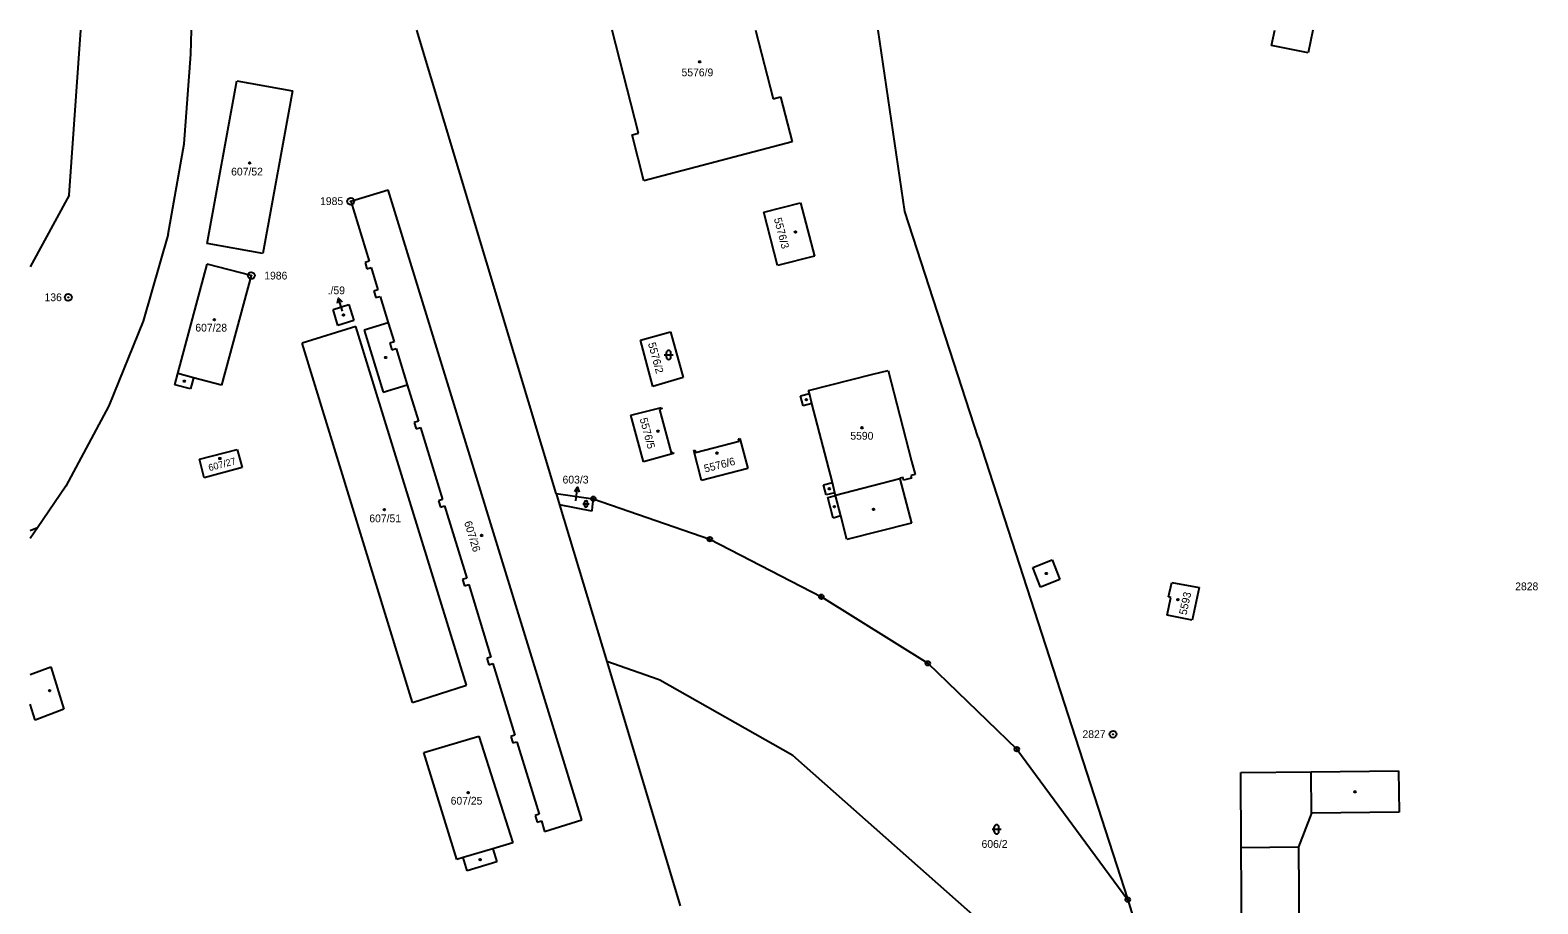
# Model space of a CAD drawing. Extents: x -822293 to -820259, y -1071573 to -1068794.
# Drawn here: x -820924.7 to -820594.4, y -1068985.1 to -1068793.8 of the extents above; entities that cross this region are included whole.
import ezdxf

# ---------------------------------------------------------------- set-up
doc = ezdxf.new("R2010")
doc.units = 0
for name, color, linetype in [('Vrstva 1', 7, 'Continuous'), ('Vrstva 16', 7, 'Continuous'), ('Vrstva 17', 7, 'Continuous'), ('Vrstva 18', 7, 'Continuous'), ('Vrstva 19', 7, 'Continuous'), ('Vrstva 24', 7, 'Continuous'), ('Vrstva 25', 7, 'Continuous'), ('Vrstva 29', 7, 'Continuous'), ('Vrstva 4', 7, 'Continuous')]:
    doc.layers.add(name, color=color, linetype=linetype)

msp = doc.modelspace()

# ---------------------------------------------------------------- linework, layer by layer
at = {"layer": 'Vrstva 1'}
for p, q in [((-820916.19, -1068829.9), (-820913.61, -1068793.77)), ((-820889.51, -1068799.05), (-820889.36, -1068793.77)), ((-820809.49, -1068895.25), (-820840.03, -1068793.77)), ((-820791.43, -1068816.31), (-820797.24, -1068793.77)), ((-820765.82, -1068793.77), (-820761.98, -1068808.8)), ((-820733.1, -1068833.5), (-820738.95, -1068793.77)), ((-820890.98, -1068818.65), (-820889.51, -1068799.05)), ((-820885.94, -1068840.47), (-820879.46, -1068804.84)), ((-820879.46, -1068804.84), (-820867.26, -1068807.07)), ((-820867.26, -1068807.07), (-820873.74, -1068842.69)), ((-820761.98, -1068808.8), (-820760.33, -1068808.38)), ((-820760.33, -1068808.38), (-820757.79, -1068818.23)), ((-820792.88, -1068816.68), (-820791.43, -1068816.31)), ((-820790.33, -1068826.74), (-820792.88, -1068816.68)), ((-820894.47, -1068838.42), (-820890.98, -1068818.65)), ((-820757.79, -1068818.23), (-820790.33, -1068826.74)), ((-820916.19, -1068829.9), (-820924.73, -1068845.63)), ((-820854.5, -1068831.25), (-820846.32, -1068828.72)), ((-820803.85, -1068966.7), (-820846.32, -1068828.72)), ((-820854.5, -1068831.25), (-820850.47, -1068844.36)), ((-820764.01, -1068833.65), (-820755.99, -1068831.57)), ((-820755.99, -1068831.57), (-820752.91, -1068843.29)), ((-820760.98, -1068845.31), (-820764.01, -1068833.65)), ((-820717.06, -1068883.02), (-820733.1, -1068833.5)), ((-820894.47, -1068838.42), (-820899.95, -1068857.48)), ((-820873.74, -1068842.69), (-820885.94, -1068840.47)), ((-820752.91, -1068843.29), (-820760.98, -1068845.31)), ((-820892.35, -1068868.99), (-820885.98, -1068845.02)), ((-820876.28, -1068847.52), (-820885.98, -1068845.02)), ((-820850.47, -1068844.36), (-820851.37, -1068844.64)), ((-820851.37, -1068844.64), (-820850.94, -1068846.05)), ((-820850.94, -1068846.05), (-820850.03, -1068845.77)), ((-820850.03, -1068845.77), (-820848.53, -1068850.64)), ((-820876.28, -1068847.52), (-820882.8, -1068871.52)), ((-820848.53, -1068850.64), (-820849.44, -1068850.92)), ((-820849.44, -1068850.92), (-820849, -1068852.35)), ((-820849, -1068852.35), (-820848.09, -1068852.07)), ((-820848.09, -1068852.07), (-820846.31, -1068857.87)), ((-820858.38, -1068854.95), (-820854.9, -1068853.87)), ((-820857.3, -1068858.43), (-820858.38, -1068854.95)), ((-820854.9, -1068853.87), (-820853.81, -1068857.35)), ((-820899.95, -1068857.48), (-820907.52, -1068876.02)), ((-820853.4, -1068858.69), (-820865.13, -1068862.33)), ((-820853.81, -1068857.35), (-820857.3, -1068858.43)), ((-820829.15, -1068937.23), (-820853.4, -1068858.69)), ((-820846.31, -1068857.87), (-820851.56, -1068859.49)), ((-820851.56, -1068859.49), (-820847.39, -1068873.06)), ((-820791.05, -1068861.7), (-820784.44, -1068859.82)), ((-820784.44, -1068859.82), (-820781.65, -1068869.87)), ((-820840.95, -1068941.03), (-820865.13, -1068862.33)), ((-820788.29, -1068871.81), (-820791.05, -1068861.7)), ((-820893, -1068871.42), (-820892.35, -1068868.99)), ((-820754.19, -1068872.72), (-820740.12, -1068869.13)), ((-820740.12, -1068869.13), (-820736.79, -1068868.28)), ((-820736.79, -1068868.28), (-820731.64, -1068888.19)), ((-820889.59, -1068872.33), (-820893, -1068871.42)), ((-820888.94, -1068869.89), (-820889.59, -1068872.33)), ((-820882.8, -1068871.52), (-820888.94, -1068869.89)), ((-820847.39, -1068873.06), (-820842.14, -1068871.44)), ((-820842.14, -1068871.44), (-820839.69, -1068879.39)), ((-820781.65, -1068869.87), (-820788.29, -1068871.81)), ((-820754.03, -1068873.34), (-820754.19, -1068872.72)), ((-820907.52, -1068876.02), (-820916.92, -1068893.63)), ((-820755.96, -1068873.84), (-820754.03, -1068873.34)), ((-820755.39, -1068876.06), (-820755.96, -1068873.84)), ((-820753.46, -1068875.56), (-820755.39, -1068876.06)), ((-820749, -1068892.87), (-820753.46, -1068875.56)), ((-820839.69, -1068879.39), (-820840.59, -1068879.67)), ((-820840.59, -1068879.67), (-820840.15, -1068881.1)), ((-820793.13, -1068878.11), (-820786.45, -1068876.45)), ((-820790.39, -1068888.29), (-820793.13, -1068878.11)), ((-820786.38, -1068876.74), (-820786.86, -1068876.87)), ((-820786.86, -1068876.87), (-820784.33, -1068886.35)), ((-820786.45, -1068876.45), (-820786.38, -1068876.74)), ((-820840.15, -1068881.1), (-820839.24, -1068880.82)), ((-820839.24, -1068880.82), (-820834.39, -1068896.59)), ((-820887.65, -1068887.76), (-820879.39, -1068885.59)), ((-820879.39, -1068885.59), (-820878.28, -1068889.59)), ((-820784.33, -1068886.35), (-820783.85, -1068886.23)), ((-820783.85, -1068886.23), (-820783.77, -1068886.51)), ((-820779.31, -1068885.81), (-820779.09, -1068885.76)), ((-820777.68, -1068892.43), (-820779.31, -1068885.81)), ((-820779.09, -1068885.76), (-820778.95, -1068886.24)), ((-820778.95, -1068886.24), (-820769.4, -1068883.78)), ((-820769.52, -1068883.29), (-820769.23, -1068883.22)), ((-820769.4, -1068883.78), (-820769.52, -1068883.29)), ((-820769.23, -1068883.22), (-820767.53, -1068889.81)), ((-820717.06, -1068883.02), (-820684.29, -1068984.22)), ((-820886.59, -1068891.81), (-820887.65, -1068887.76)), ((-820878.28, -1068889.59), (-820886.59, -1068891.81)), ((-820783.77, -1068886.51), (-820790.39, -1068888.29)), ((-820731.64, -1068888.19), (-820730.89, -1068891.11)), ((-820767.53, -1068889.81), (-820777.68, -1068892.43)), ((-820750.94, -1068893.37), (-820749, -1068892.87)), ((-820733.52, -1068891.74), (-820734.21, -1068891.9)), ((-820734.21, -1068891.9), (-820734.18, -1068892.05)), ((-820734.18, -1068892.05), (-820731.66, -1068901.74)), ((-820733.42, -1068892.31), (-820733.52, -1068891.74)), ((-820731.64, -1068891.89), (-820733.42, -1068892.31)), ((-820730.89, -1068891.11), (-820731.77, -1068891.33)), ((-820731.77, -1068891.33), (-820731.64, -1068891.89)), ((-820916.92, -1068893.63), (-820923.11, -1068902.75)), ((-820809.49, -1068895.25), (-820808.75, -1068897.72)), ((-820809.49, -1068895.25), (-820806.94, -1068895.61)), ((-820806.94, -1068895.61), (-820805, -1068895.88)), ((-820805, -1068895.88), (-820802.42, -1068896.25)), ((-820750.37, -1068895.58), (-820750.94, -1068893.37)), ((-820748.43, -1068895.08), (-820750.37, -1068895.58)), ((-820749.99, -1068896.11), (-820748.28, -1068895.67)), ((-820748.84, -1068900.65), (-820749.99, -1068896.11)), ((-820748.28, -1068895.67), (-820748.43, -1068895.08)), ((-820834.39, -1068896.59), (-820835.3, -1068896.87)), ((-820835.3, -1068896.87), (-820834.87, -1068898.26)), ((-820834.87, -1068898.26), (-820833.96, -1068897.98)), ((-820833.96, -1068897.98), (-820829.1, -1068913.79)), ((-820808.75, -1068897.72), (-820798.43, -1068932.02)), ((-820801.71, -1068899.11), (-820808.75, -1068897.72)), ((-820802.42, -1068896.25), (-820801.36, -1068896.4)), ((-820801.58, -1068898.1), (-820801.71, -1068899.11)), ((-820801.36, -1068896.4), (-820801.58, -1068898.1)), ((-820801.36, -1068896.4), (-820775.84, -1068905.25)), ((-820923.11, -1068902.75), (-820924.73, -1068903.46)), ((-820923.11, -1068902.75), (-820924.73, -1068905.14)), ((-820747.13, -1068900.17), (-820748.84, -1068900.65)), ((-820745.81, -1068905.35), (-820747.13, -1068900.17)), ((-820731.66, -1068901.74), (-820745.81, -1068905.35)), ((-820775.84, -1068905.25), (-820751.4, -1068917.86)), ((-820829.1, -1068913.79), (-820830.01, -1068914.07)), ((-820830.01, -1068914.07), (-820829.57, -1068915.48)), ((-820829.57, -1068915.48), (-820828.66, -1068915.2)), ((-820828.66, -1068915.2), (-820823.78, -1068931.07)), ((-820675.35, -1068917.89), (-820674.64, -1068914.71)), ((-820674.64, -1068914.71), (-820668.66, -1068915.85)), ((-820668.66, -1068915.85), (-820670.21, -1068923.03)), ((-820751.4, -1068917.86), (-820728.07, -1068932.44)), ((-820675.64, -1068921.9), (-820674.87, -1068918.04)), ((-820674.87, -1068918.04), (-820675.35, -1068917.89)), ((-820670.21, -1068923.03), (-820675.64, -1068921.9)), ((-820823.78, -1068931.07), (-820824.69, -1068931.35)), ((-820824.69, -1068931.35), (-820824.25, -1068932.78)), ((-820824.25, -1068932.78), (-820823.34, -1068932.5)), ((-820823.34, -1068932.5), (-820818.52, -1068948.18)), ((-820798.43, -1068932.02), (-820782.32, -1068985.53)), ((-820787.18, -1068936), (-820798.43, -1068932.02)), ((-820728.07, -1068932.44), (-820708.59, -1068951.24)), ((-820924.73, -1068934.92), (-820920.19, -1068933.22)), ((-820920.19, -1068933.22), (-820917.34, -1068942.49)), ((-820840.95, -1068941.03), (-820829.15, -1068937.23)), ((-820786.77, -1068936.14), (-820787.18, -1068936)), ((-820757.63, -1068952.63), (-820786.77, -1068936.14)), ((-820923.61, -1068944.86), (-820924.73, -1068941.38)), ((-820917.34, -1068942.49), (-820923.61, -1068944.86)), ((-820838.51, -1068952.01), (-820826.43, -1068948.42)), ((-820826.43, -1068948.42), (-820819.01, -1068971.77)), ((-820818.52, -1068948.18), (-820819.43, -1068948.46)), ((-820819.43, -1068948.46), (-820818.98, -1068949.89)), ((-820831.23, -1068975.41), (-820838.51, -1068952.01)), ((-820818.98, -1068949.89), (-820818.08, -1068949.61)), ((-820818.08, -1068949.61), (-820813.19, -1068965.48)), ((-820708.59, -1068951.24), (-820684.29, -1068984.22)), ((-820706.44, -1068997.94), (-820757.63, -1068952.63)), ((-820659.54, -1068956.35), (-820644.14, -1068956.18)), ((-820659.43, -1068972.75), (-820659.54, -1068956.35)), ((-820644.14, -1068956.18), (-820624.95, -1068955.98)), ((-820624.95, -1068955.98), (-820624.86, -1068965.03)), ((-820813.19, -1068965.48), (-820814.1, -1068965.76)), ((-820644.05, -1068965.23), (-820646.9, -1068972.63)), ((-820624.86, -1068965.03), (-820644.05, -1068965.23)), ((-820814.1, -1068965.76), (-820813.65, -1068967.24)), ((-820813.65, -1068967.24), (-820812.74, -1068966.96)), ((-820812.74, -1068966.96), (-820812.03, -1068969.25)), ((-820812.03, -1068969.25), (-820803.85, -1068966.7)), ((-820819.01, -1068971.77), (-820823.35, -1068973.07)), ((-820829.85, -1068974.99), (-820831.23, -1068975.41)), ((-820828.99, -1068977.89), (-820829.85, -1068974.99)), ((-820823.35, -1068973.07), (-820822.49, -1068975.96)), ((-820659.13, -1069015.39), (-820659.43, -1068972.75)), ((-820646.9, -1068972.63), (-820646.47, -1069015.32)), ((-820822.49, -1068975.96), (-820828.99, -1068977.89)), ((-820684.29, -1068984.22), (-820664.27, -1069048.44))]:
    msp.add_line(p, q, dxfattribs=at)
at = {"layer": 'Vrstva 16'}
for p, q in [((-820856.3, -1068855.32), (-820857.189, -1068852.455)), ((-820805.22, -1068896.87), (-820804.801, -1068893.899))]:
    msp.add_line(p, q, dxfattribs=at)
for points in [[(-820857.37, -1068853.558), (-820857.189, -1068852.455), (-820856.415, -1068853.262)], [(-820805.436, -1068894.82), (-820804.801, -1068893.899), (-820804.445, -1068894.959)]]:
    msp.add_lwpolyline(points, dxfattribs=at)
at = {"layer": 'Vrstva 24'}
for centre, radius in [((-820854.5, -1068831.25), 0.75), ((-820854.5, -1068831.25), 0.0327), ((-820876.28, -1068847.52), 0.75), ((-820876.28, -1068847.52), 0.0327), ((-820916.37, -1068852.28), 0.75), ((-820916.37, -1068852.28), 0.0327), ((-820801.36, -1068896.4), 0.5), ((-820801.36, -1068896.4), 0.0327), ((-820775.84, -1068905.25), 0.5), ((-820775.84, -1068905.25), 0.0327), ((-820751.4, -1068917.86), 0.5), ((-820751.4, -1068917.86), 0.0327), ((-820728.07, -1068932.44), 0.5), ((-820728.07, -1068932.44), 0.0327), ((-820687.5, -1068947.98), 0.75), ((-820687.5, -1068947.98), 0.0327), ((-820708.59, -1068951.24), 0.5), ((-820708.59, -1068951.24), 0.0327), ((-820684.29, -1068984.22), 0.5), ((-820684.29, -1068984.22), 0.0327)]:
    msp.add_circle(centre, radius, dxfattribs=at)
at = {"layer": 'Vrstva 25'}
for p, q in [((-820785.86, -1068864.9), (-820783.86, -1068864.9)), ((-820785.36, -1068865.4), (-820785.36, -1068864.4)), ((-820784.36, -1068865.4), (-820784.36, -1068864.4)), ((-820803.65, -1068897.53), (-820802.25, -1068897.53)), ((-820803.3, -1068897.88), (-820803.3, -1068897.18)), ((-820802.6, -1068897.88), (-820802.6, -1068897.18)), ((-820714.02, -1068968.8), (-820712.02, -1068968.8)), ((-820713.52, -1068969.3), (-820713.52, -1068968.3)), ((-820712.52, -1068969.3), (-820712.52, -1068968.3))]:
    msp.add_line(p, q, dxfattribs=at)
for centre in [(-820778.08, -1068800.71), (-820876.66, -1068822.85), (-820757.08, -1068837.98), (-820856.1, -1068856.15), (-820884.38, -1068857.17), (-820846.85, -1068865.46), (-820890.97, -1068870.65), (-820754.71, -1068874.7), (-820787.18, -1068881.6), (-820742.52, -1068880.86), (-820774.28, -1068886.41), (-820883.17, -1068887.58), (-820749.68, -1068894.22), (-820847.14, -1068898.81), (-820748.56, -1068898.14), (-820739.97, -1068898.7), (-820825.83, -1068904.44), (-820673.3, -1068918.52), (-820920.45, -1068938.44), (-820828.78, -1068960.79), (-820634.5, -1068960.6), (-820826.16, -1068975.47)]:
    msp.add_circle(centre, 0.175, dxfattribs=at)
for centre, radius, start, end in [((-820784.86, -1068864.4), 0.5, 0, 180), ((-820784.86, -1068865.4), 0.5, 180, 0), ((-820802.95, -1068897.18), 0.35, 0, 180), ((-820802.95, -1068897.88), 0.35, 180, 0), ((-820713.02, -1068968.3), 0.5, 0, 180), ((-820713.02, -1068969.3), 0.5, 180, 0)]:
    msp.add_arc(centre, radius, start, end, dxfattribs=at)
at = {"layer": 'Vrstva 29'}
msp.add_circle((-820702.13, -1068912.77), 0.175, dxfattribs=at)
at = {"layer": 'Vrstva 4'}
for p, q in [((-820652.77, -1068797.1), (-820652.09, -1068793.77)), ((-820643.71, -1068793.77), (-820644.73, -1068798.74)), ((-820644.73, -1068798.74), (-820652.77, -1068797.1)), ((-820846.31, -1068857.87), (-820845.02, -1068862.06)), ((-820845.02, -1068862.06), (-820845.93, -1068862.34)), ((-820845.93, -1068862.34), (-820845.48, -1068863.78)), ((-820845.48, -1068863.78), (-820844.58, -1068863.5)), ((-820844.58, -1068863.5), (-820842.14, -1068871.44)), ((-820888.94, -1068869.89), (-820892.35, -1068868.99)), ((-820753.46, -1068875.56), (-820754.03, -1068873.34)), ((-820748.43, -1068895.08), (-820749, -1068892.87)), ((-820734.18, -1068892.05), (-820748.28, -1068895.67)), ((-820747.13, -1068900.17), (-820748.28, -1068895.67)), ((-820705.07, -1068911.44), (-820700.85, -1068909.77)), ((-820703.41, -1068915.75), (-820705.07, -1068911.44)), ((-820700.85, -1068909.77), (-820699.17, -1068914.11)), ((-820699.17, -1068914.11), (-820703.41, -1068915.75)), ((-820644.05, -1068965.23), (-820644.14, -1068956.18)), ((-820823.35, -1068973.07), (-820829.85, -1068974.99)), ((-820659.43, -1068972.75), (-820646.9, -1068972.63))]:
    msp.add_line(p, q, dxfattribs=at)

# ---------------------------------------------------------------- texts
at = {"layer": 'Vrstva 16'}
for s, p in [('./59', (-820859.556, -1068851.61)), ('603/3', (-820808.097, -1068893.06))]:
    msp.add_text(s, height=1.7, dxfattribs=at).set_placement(p)
at = {"layer": 'Vrstva 17'}
for s, p in [('1985', (-820861.214, -1068832.07)), ('1986', (-820873.446, -1068848.38)), ('136', (-820921.578, -1068853.13)), ('2828', (-820599.406, -1068916.44)), ('2827', (-820694.206, -1068948.81))]:
    msp.add_text(s, height=1.7, dxfattribs=at).set_placement(p)
at = {"layer": 'Vrstva 18'}
msp.add_text('5576/2', height=1.7, rotation=285.2757, dxfattribs=at).set_placement((-820789.404, -1068862.396))
for s, height, p in [('603/3', 0.1, (-820807.554, -1068896.82)), ('606/2', 1.7, (-820716.308, -1068972.86))]:
    msp.add_text(s, height=height, dxfattribs=at).set_placement(p)
at = {"layer": 'Vrstva 19'}
for s, height, p in [('5576/9', 1.7, (-820782.035, -1068803.87)), ('607/52', 1.7, (-820880.702, -1068825.6)), ('607/28', 1.7, (-820888.544, -1068859.78)), ('607/59', 0.1, (-820856.166, -1068856.84)), ('5590', 1.7, (-820745.059, -1068883.46)), ('607/51', 1.7, (-820850.43, -1068901.55)), ('607/25', 1.7, (-820832.612, -1068963.39))]:
    msp.add_text(s, height=height, dxfattribs=at).set_placement(p)
for s, height, rotation, p in [('5576/3', 1.7, 284.5881, (-820761.813, -1068835.073)), ('5576/5', 1.7, 285.04647, (-820791.223, -1068878.905)), ('607/27', 1.5, 14.95422, (-820885.46, -1068890.378)), ('5576/6', 1.7, 14.49585, (-820776.875, -1068890.677)), ('607/26', 1.7, 287.10918, (-820829.685, -1068901.567)), ('5593', 1.7, 77.8077, (-820671.427, -1068921.964))]:
    msp.add_text(s, height=height, rotation=rotation, dxfattribs=at).set_placement(p)

doc.saveas('drawing.dxf')
